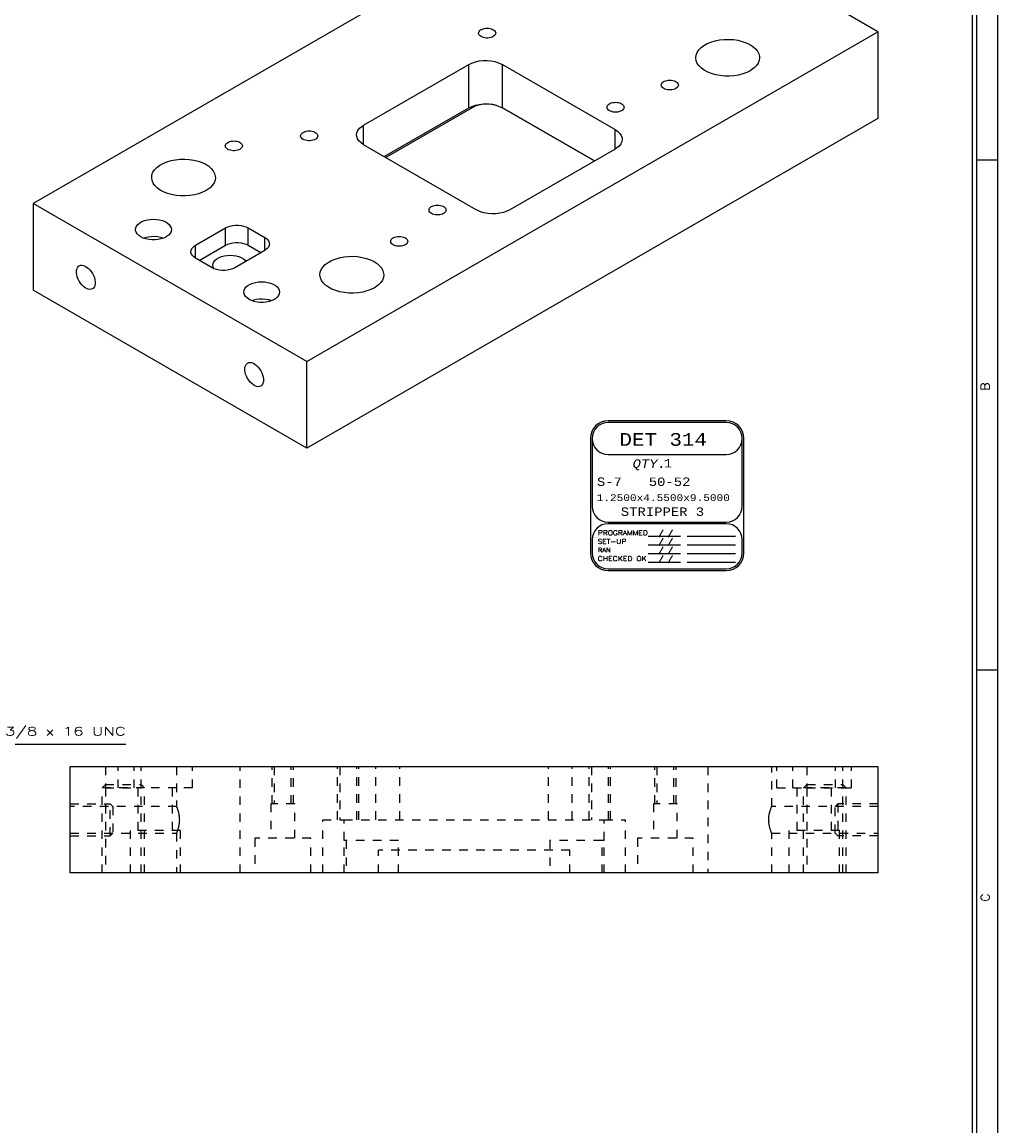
# Model space of a CAD drawing. Header units: inches. Extents: x 3 to 351, y 4 to 271.
# Tile 408 of 530: x 236 to 247, y 123 to 136. Entities that reach past the tile are written whole.
import ezdxf
from ezdxf.enums import TextEntityAlignment as Align

# ---------------------------------------------------------------- set-up
doc = ezdxf.new("R2010")
doc.units = ezdxf.units.IN
doc.header["$LTSCALE"] = 0.5
doc.header["$MEASUREMENT"] = 0
doc.linetypes.add('HIDDEN', pattern=[0.225, 0.15, -0.075])
for name, color, linetype in [('MFB', 7, 'Continuous'), ('PLOTVIEW1', 7, 'Continuous'), ('STR_1', 7, 'Continuous')]:
    doc.layers.add(name, color=color, linetype=linetype)
doc.styles.add('VERO0-Simplex', font='simplex_.ttf')
doc.styles.add('VERO10-Courier New', font='couri.ttf')
doc.styles.add('VERO2-Courier New', font='cour.ttf')
doc.styles.add('VERO3-RomanS', font='romans__.ttf')
doc.styles.add('VERO5-RomanD', font='romand__.ttf')

msp = doc.modelspace()

# ---------------------------------------------------------------- linework, layer by layer
at = {"layer": 'MFB', "color": 56, "linetype": 'Continuous'}
msp.add_line((235.624, 127.331), (237.044, 127.331), dxfattribs=at)
at = {"layer": 'PLOTVIEW1', "color": 97, "linetype": 'Continuous'}
for p, q in [((247.002, 105.198), (247.002, 139.198)), ((247.052, 105.198), (247.052, 139.198)), ((247.302, 105.198), (247.302, 139.198)), ((247.302, 134.198), (247.052, 134.198)), ((247.302, 128.198), (247.052, 128.198))]:
    msp.add_line(p, q, dxfattribs=at)
at = {"layer": 'PLOTVIEW1', "color": 7, "linetype": 'Continuous'}
for p, q in [((244.105, 131.133), (242.717, 131.133)), ((244.105, 131.112), (242.717, 131.112)), ((242.509, 130.924), (242.509, 129.579)), ((242.53, 130.924), (242.53, 130.127)), ((244.292, 130.127), (244.292, 130.924)), ((244.313, 129.579), (244.313, 130.924)), ((242.717, 130.737), (244.105, 130.737)), ((242.717, 129.94), (244.105, 129.94)), ((244.105, 129.921), (242.717, 129.921)), ((242.53, 129.734), (242.53, 129.579)), ((243.189, 129.775), (243.57, 129.775)), ((243.645, 129.775), (244.216, 129.775)), ((244.292, 129.579), (244.292, 129.734)), ((243.189, 129.673), (243.57, 129.673)), ((243.189, 129.572), (243.57, 129.572)), ((243.645, 129.673), (244.216, 129.673)), ((243.645, 129.572), (244.216, 129.572)), ((243.189, 129.471), (243.57, 129.471)), ((243.645, 129.471), (244.216, 129.471)), ((242.717, 129.392), (244.105, 129.392)), ((242.717, 129.371), (244.105, 129.371))]:
    msp.add_line(p, q, dxfattribs=at)
for centre, radius, start, end in [((242.717, 130.924), 0.209, 90, 180), ((242.717, 130.924), 0.188, 90, 180), ((242.717, 130.924), 0.188, 90, 270), ((244.105, 130.924), 0.209, 0, 90), ((244.105, 130.924), 0.188, 0, 90), ((244.105, 130.924), 0.188, 270, 90), ((242.717, 130.127), 0.188, 180, 270), ((244.105, 130.127), 0.188, 270, 0), ((242.717, 129.734), 0.188, 90, 180), ((244.105, 129.734), 0.188, 0, 90), ((242.717, 129.579), 0.209, 180, 270), ((242.717, 129.579), 0.188, 180, 270), ((244.105, 129.579), 0.188, 270, 0), ((244.105, 129.579), 0.209, 270, 0)]:
    msp.add_arc(centre, radius, start, end, dxfattribs=at)
at = {"layer": 'STR_1', "color": 190, "linetype": 'Continuous'}
for p, q in [((242.673, 137.565), (235.956, 133.686)), ((245.891, 135.707), (242.673, 137.565)), ((239.173, 131.829), (245.891, 135.707)), ((241.194, 135.691), (241.195, 135.701)), ((241.194, 135.686), (241.194, 135.691)), ((241.197, 135.676), (241.194, 135.686)), ((241.195, 135.701), (241.2, 135.711)), ((241.203, 135.666), (241.197, 135.676)), ((241.2, 135.711), (241.207, 135.72)), ((241.212, 135.658), (241.203, 135.666)), ((241.207, 135.72), (241.217, 135.728)), ((241.223, 135.65), (241.212, 135.658)), ((241.217, 135.728), (241.23, 135.735)), ((241.237, 135.643), (241.223, 135.65)), ((241.23, 135.735), (241.244, 135.741)), ((241.244, 135.741), (241.26, 135.745)), ((241.26, 135.745), (241.277, 135.748)), ((241.277, 135.748), (241.294, 135.749)), ((241.294, 135.749), (241.312, 135.748)), ((241.312, 135.748), (241.329, 135.745)), ((241.329, 135.745), (241.345, 135.741)), ((241.345, 135.741), (241.359, 135.735)), ((241.365, 135.65), (241.352, 135.643)), ((241.359, 135.735), (241.371, 135.728)), ((241.371, 135.654), (241.365, 135.65)), ((241.371, 135.728), (241.381, 135.72)), ((241.381, 135.662), (241.371, 135.654)), ((241.381, 135.72), (241.389, 135.711)), ((241.389, 135.671), (241.381, 135.662)), ((241.389, 135.711), (241.393, 135.701)), ((241.393, 135.681), (241.389, 135.671)), ((241.393, 135.701), (241.395, 135.691)), ((241.395, 135.691), (241.393, 135.681)), ((245.891, 135.707), (245.891, 134.687)), ((241.252, 135.638), (241.237, 135.643)), ((241.268, 135.635), (241.252, 135.638)), ((241.286, 135.633), (241.268, 135.635)), ((241.303, 135.633), (241.286, 135.633)), ((241.32, 135.635), (241.303, 135.633)), ((241.337, 135.638), (241.32, 135.635)), ((241.352, 135.643), (241.337, 135.638)), ((243.783, 135.493), (243.81, 135.52)), ((243.81, 135.52), (243.843, 135.545)), ((243.843, 135.545), (243.883, 135.567)), ((243.883, 135.567), (243.927, 135.586)), ((243.927, 135.586), (243.976, 135.6)), ((243.976, 135.6), (244.028, 135.61)), ((244.028, 135.61), (244.082, 135.616)), ((244.082, 135.616), (244.136, 135.617)), ((244.136, 135.617), (244.191, 135.614)), ((244.191, 135.614), (244.244, 135.606)), ((244.244, 135.606), (244.294, 135.594)), ((244.294, 135.594), (244.341, 135.577)), ((244.341, 135.577), (244.383, 135.557)), ((244.383, 135.557), (244.42, 135.533)), ((244.42, 135.533), (244.45, 135.507)), ((243.748, 135.401), (243.752, 135.433)), ((243.748, 135.397), (243.748, 135.401)), ((243.753, 135.366), (243.748, 135.397)), ((243.752, 135.433), (243.764, 135.463)), ((243.764, 135.463), (243.783, 135.493)), ((244.45, 135.507), (244.473, 135.478)), ((244.473, 135.478), (244.489, 135.448)), ((244.489, 135.448), (244.497, 135.417)), ((244.498, 135.401), (244.494, 135.37)), ((244.497, 135.417), (244.498, 135.401)), ((239.841, 134.607), (241.079, 135.321)), ((241.079, 135.321), (241.115, 135.339)), ((241.115, 135.339), (241.156, 135.353)), ((241.156, 135.353), (241.2, 135.363)), ((241.2, 135.363), (241.246, 135.368)), ((241.246, 135.368), (241.294, 135.368)), ((241.294, 135.368), (241.34, 135.365)), ((241.34, 135.365), (241.385, 135.356)), ((241.385, 135.356), (241.427, 135.343)), ((241.427, 135.343), (241.465, 135.327)), ((241.465, 135.327), (241.475, 135.321)), ((241.475, 135.321), (242.801, 134.556)), ((243.766, 135.335), (243.753, 135.366)), ((243.786, 135.306), (243.766, 135.335)), ((243.814, 135.278), (243.786, 135.306)), ((243.848, 135.254), (243.814, 135.278)), ((244.436, 135.282), (244.402, 135.257)), ((244.462, 135.309), (244.436, 135.282)), ((244.482, 135.339), (244.462, 135.309)), ((244.494, 135.37), (244.482, 135.339)), ((243.378, 135.124), (243.392, 135.13)), ((243.392, 135.13), (243.408, 135.134)), ((243.408, 135.134), (243.425, 135.137)), ((243.425, 135.137), (243.442, 135.138)), ((243.442, 135.138), (243.46, 135.137)), ((243.46, 135.137), (243.477, 135.134)), ((243.477, 135.134), (243.492, 135.13)), ((243.492, 135.13), (243.507, 135.124)), ((243.888, 135.232), (243.848, 135.254)), ((243.933, 135.214), (243.888, 135.232)), ((243.983, 135.2), (243.933, 135.214)), ((244.035, 135.191), (243.983, 135.2)), ((244.089, 135.185), (244.035, 135.191)), ((244.143, 135.185), (244.089, 135.185)), ((244.198, 135.189), (244.143, 135.185)), ((244.25, 135.197), (244.198, 135.189)), ((244.3, 135.21), (244.25, 135.197)), ((244.347, 135.227), (244.3, 135.21)), ((244.388, 135.248), (244.347, 135.227)), ((244.402, 135.257), (244.388, 135.248)), ((243.342, 135.08), (243.343, 135.09)), ((243.342, 135.074), (243.342, 135.08)), ((243.345, 135.065), (243.342, 135.074)), ((243.343, 135.09), (243.348, 135.099)), ((243.351, 135.055), (243.345, 135.065)), ((243.348, 135.099), (243.355, 135.109)), ((243.36, 135.046), (243.351, 135.055)), ((243.355, 135.109), (243.365, 135.117)), ((243.371, 135.039), (243.36, 135.046)), ((243.365, 135.117), (243.378, 135.124)), ((243.385, 135.032), (243.371, 135.039)), ((243.4, 135.027), (243.385, 135.032)), ((243.416, 135.024), (243.4, 135.027)), ((243.433, 135.022), (243.416, 135.024)), ((243.451, 135.022), (243.433, 135.022)), ((243.468, 135.024), (243.451, 135.022)), ((243.485, 135.027), (243.468, 135.024)), ((243.5, 135.032), (243.485, 135.027)), ((243.513, 135.039), (243.5, 135.032)), ((243.507, 135.124), (243.519, 135.117)), ((243.519, 135.042), (243.513, 135.039)), ((243.519, 135.117), (243.529, 135.109)), ((243.529, 135.051), (243.519, 135.042)), ((243.529, 135.109), (243.537, 135.099)), ((243.537, 135.06), (243.529, 135.051)), ((243.537, 135.099), (243.541, 135.09)), ((243.541, 135.069), (243.537, 135.06)), ((243.541, 135.09), (243.543, 135.08)), ((243.543, 135.08), (243.541, 135.069)), ((242.739, 134.864), (242.754, 134.87)), ((242.754, 134.87), (242.77, 134.874)), ((242.77, 134.874), (242.787, 134.876)), ((242.787, 134.876), (242.804, 134.877)), ((242.804, 134.877), (242.822, 134.876)), ((242.822, 134.876), (242.838, 134.874)), ((242.838, 134.874), (242.854, 134.87)), ((242.854, 134.87), (242.869, 134.864)), ((240.085, 134.238), (241.079, 134.811)), ((241.118, 134.813), (240.103, 134.227)), ((241.079, 134.811), (241.115, 134.829)), ((241.115, 134.829), (241.156, 134.843)), ((241.12, 134.814), (241.118, 134.813)), ((241.153, 134.83), (241.12, 134.814)), ((241.191, 134.843), (241.153, 134.83)), ((241.156, 134.843), (241.2, 134.852)), ((241.232, 134.851), (241.191, 134.843)), ((241.2, 134.852), (241.246, 134.858)), ((241.275, 134.855), (241.232, 134.851)), ((241.246, 134.858), (241.294, 134.858)), ((241.319, 134.855), (241.275, 134.855)), ((241.294, 134.858), (241.34, 134.854)), ((241.362, 134.85), (241.319, 134.855)), ((241.34, 134.854), (241.385, 134.846)), ((241.403, 134.841), (241.362, 134.85)), ((241.385, 134.846), (241.427, 134.833)), ((241.427, 134.833), (241.465, 134.817)), ((241.465, 134.817), (241.475, 134.811)), ((242.557, 134.187), (241.473, 134.812)), ((241.475, 134.811), (242.557, 134.187)), ((242.704, 134.819), (242.705, 134.829)), ((242.704, 134.814), (242.704, 134.819)), ((242.707, 134.804), (242.704, 134.814)), ((242.705, 134.829), (242.71, 134.839)), ((242.713, 134.795), (242.707, 134.804)), ((242.71, 134.839), (242.717, 134.848)), ((242.722, 134.786), (242.713, 134.795)), ((242.717, 134.848), (242.727, 134.857)), ((242.733, 134.778), (242.722, 134.786)), ((242.727, 134.857), (242.739, 134.864)), ((242.746, 134.772), (242.733, 134.778)), ((242.762, 134.767), (242.746, 134.772)), ((242.778, 134.763), (242.762, 134.767)), ((242.795, 134.761), (242.778, 134.763)), ((242.813, 134.761), (242.795, 134.761)), ((242.83, 134.763), (242.813, 134.761)), ((242.847, 134.767), (242.83, 134.763)), ((242.862, 134.772), (242.847, 134.767)), ((242.875, 134.778), (242.862, 134.772)), ((242.869, 134.864), (242.881, 134.857)), ((242.881, 134.782), (242.875, 134.778)), ((242.881, 134.857), (242.891, 134.848)), ((242.891, 134.79), (242.881, 134.782)), ((242.891, 134.848), (242.899, 134.839)), ((242.899, 134.799), (242.891, 134.79)), ((242.899, 134.839), (242.903, 134.829)), ((242.903, 134.809), (242.899, 134.799)), ((242.903, 134.829), (242.905, 134.819)), ((242.905, 134.819), (242.903, 134.809)), ((245.891, 134.687), (239.173, 130.808)), ((239.101, 134.482), (239.102, 134.493)), ((239.101, 134.477), (239.101, 134.482)), ((239.102, 134.493), (239.107, 134.502)), ((239.107, 134.502), (239.114, 134.512)), ((239.114, 134.512), (239.124, 134.52)), ((239.124, 134.52), (239.137, 134.527)), ((239.137, 134.527), (239.151, 134.533)), ((239.151, 134.533), (239.167, 134.537)), ((239.167, 134.537), (239.184, 134.54)), ((239.184, 134.54), (239.201, 134.541)), ((239.201, 134.541), (239.219, 134.54)), ((239.219, 134.54), (239.236, 134.537)), ((239.236, 134.537), (239.252, 134.533)), ((239.252, 134.533), (239.266, 134.527)), ((239.266, 134.527), (239.278, 134.52)), ((239.278, 134.52), (239.288, 134.512)), ((239.288, 134.512), (239.296, 134.502)), ((239.296, 134.502), (239.3, 134.493)), ((239.3, 134.493), (239.302, 134.482)), ((239.302, 134.482), (239.3, 134.472)), ((239.759, 134.493), (239.763, 134.52)), ((239.761, 134.475), (239.759, 134.493)), ((239.763, 134.52), (239.775, 134.546)), ((239.775, 134.546), (239.795, 134.571)), ((239.795, 134.571), (239.821, 134.594)), ((239.821, 134.594), (239.841, 134.607)), ((242.801, 134.556), (242.831, 134.535)), ((242.831, 134.535), (242.855, 134.512)), ((242.855, 134.512), (242.872, 134.486)), ((242.872, 134.486), (242.881, 134.459)), ((238.215, 134.365), (238.217, 134.375)), ((238.216, 134.36), (238.215, 134.365)), ((238.219, 134.35), (238.216, 134.36)), ((238.217, 134.375), (238.221, 134.385)), ((238.225, 134.341), (238.219, 134.35)), ((238.221, 134.385), (238.229, 134.394)), ((238.229, 134.394), (238.239, 134.402)), ((238.239, 134.402), (238.251, 134.41)), ((238.251, 134.41), (238.265, 134.415)), ((238.265, 134.415), (238.281, 134.42)), ((238.281, 134.42), (238.298, 134.422)), ((238.298, 134.422), (238.316, 134.423)), ((238.316, 134.423), (238.333, 134.422)), ((238.333, 134.422), (238.35, 134.42)), ((238.35, 134.42), (238.366, 134.415)), ((238.366, 134.415), (238.38, 134.41)), ((238.38, 134.41), (238.393, 134.402)), ((238.393, 134.402), (238.403, 134.394)), ((238.403, 134.394), (238.41, 134.385)), ((238.41, 134.385), (238.415, 134.375)), ((238.415, 134.355), (238.41, 134.345)), ((238.415, 134.375), (238.416, 134.365)), ((238.416, 134.365), (238.415, 134.355)), ((239.104, 134.467), (239.101, 134.477)), ((239.11, 134.458), (239.104, 134.467)), ((239.119, 134.449), (239.11, 134.458)), ((239.13, 134.441), (239.119, 134.449)), ((239.144, 134.435), (239.13, 134.441)), ((239.159, 134.43), (239.144, 134.435)), ((239.175, 134.426), (239.159, 134.43)), ((239.193, 134.425), (239.175, 134.426)), ((239.21, 134.425), (239.193, 134.425)), ((239.227, 134.426), (239.21, 134.425)), ((239.244, 134.43), (239.227, 134.426)), ((239.259, 134.435), (239.244, 134.43)), ((239.272, 134.441), (239.259, 134.435)), ((239.278, 134.445), (239.272, 134.441)), ((239.288, 134.453), (239.278, 134.445)), ((239.296, 134.463), (239.288, 134.453)), ((239.3, 134.472), (239.296, 134.463)), ((239.77, 134.448), (239.761, 134.475)), ((239.787, 134.423), (239.77, 134.448)), ((239.811, 134.399), (239.787, 134.423)), ((239.841, 134.378), (239.811, 134.399)), ((241.167, 133.613), (239.841, 134.378)), ((242.847, 134.363), (242.821, 134.34)), ((242.867, 134.388), (242.847, 134.363)), ((242.879, 134.414), (242.867, 134.388)), ((242.883, 134.442), (242.879, 134.414)), ((242.881, 134.459), (242.883, 134.442)), ((238.233, 134.332), (238.225, 134.341)), ((238.245, 134.324), (238.233, 134.332)), ((238.258, 134.318), (238.245, 134.324)), ((238.273, 134.313), (238.258, 134.318)), ((238.29, 134.309), (238.273, 134.313)), ((238.307, 134.307), (238.29, 134.309)), ((238.324, 134.307), (238.307, 134.307)), ((238.342, 134.309), (238.324, 134.307)), ((238.358, 134.313), (238.342, 134.309)), ((238.373, 134.318), (238.358, 134.313)), ((238.387, 134.324), (238.373, 134.318)), ((238.393, 134.328), (238.387, 134.324)), ((238.403, 134.336), (238.393, 134.328)), ((238.41, 134.345), (238.403, 134.336)), ((242.801, 134.327), (241.563, 133.613)), ((242.821, 134.34), (242.801, 134.327)), ((237.384, 134.084), (237.411, 134.112)), ((237.411, 134.112), (237.444, 134.137)), ((237.444, 134.137), (237.484, 134.159)), ((237.484, 134.159), (237.528, 134.177)), ((237.528, 134.177), (237.577, 134.192)), ((237.577, 134.192), (237.629, 134.202)), ((237.629, 134.202), (237.682, 134.208)), ((237.682, 134.208), (237.737, 134.209)), ((237.737, 134.209), (237.791, 134.206)), ((237.791, 134.206), (237.844, 134.198)), ((237.844, 134.198), (237.895, 134.185)), ((237.895, 134.185), (237.942, 134.169)), ((237.942, 134.169), (237.984, 134.149)), ((237.984, 134.149), (238.02, 134.125)), ((238.02, 134.125), (238.05, 134.099)), ((238.05, 134.099), (238.074, 134.07)), ((237.349, 133.993), (237.352, 134.024)), ((237.349, 133.989), (237.349, 133.993)), ((237.354, 133.957), (237.349, 133.989)), ((237.352, 134.024), (237.364, 134.055)), ((237.364, 134.055), (237.384, 134.084)), ((238.074, 134.07), (238.089, 134.04)), ((238.095, 133.961), (238.083, 133.93)), ((238.089, 134.04), (238.097, 134.009)), ((238.099, 133.993), (238.095, 133.961)), ((238.097, 134.009), (238.099, 133.993)), ((237.366, 133.926), (237.354, 133.957)), ((237.387, 133.897), (237.366, 133.926)), ((237.415, 133.87), (237.387, 133.897)), ((237.449, 133.845), (237.415, 133.87)), ((237.489, 133.824), (237.449, 133.845)), ((237.989, 133.84), (237.947, 133.819)), ((238.003, 133.848), (237.989, 133.84)), ((238.036, 133.873), (238.003, 133.848)), ((238.063, 133.901), (238.036, 133.873)), ((238.083, 133.93), (238.063, 133.901)), ((237.534, 133.806), (237.489, 133.824)), ((237.583, 133.792), (237.534, 133.806)), ((237.635, 133.782), (237.583, 133.792)), ((237.689, 133.777), (237.635, 133.782)), ((237.744, 133.776), (237.689, 133.777)), ((237.798, 133.78), (237.744, 133.776)), ((237.851, 133.789), (237.798, 133.78)), ((237.901, 133.802), (237.851, 133.789)), ((237.947, 133.819), (237.901, 133.802)), ((239.173, 131.829), (235.956, 133.686)), ((235.956, 133.686), (235.956, 132.666)), ((240.611, 133.611), (240.612, 133.621)), ((240.611, 133.606), (240.611, 133.611)), ((240.614, 133.596), (240.611, 133.606)), ((240.612, 133.621), (240.617, 133.631)), ((240.62, 133.586), (240.614, 133.596)), ((240.617, 133.631), (240.624, 133.64)), ((240.629, 133.578), (240.62, 133.586)), ((240.624, 133.64), (240.634, 133.648)), ((240.64, 133.57), (240.629, 133.578)), ((240.634, 133.648), (240.646, 133.655)), ((240.653, 133.563), (240.64, 133.57)), ((240.646, 133.655), (240.661, 133.661)), ((240.661, 133.661), (240.677, 133.665)), ((240.677, 133.665), (240.694, 133.668)), ((240.694, 133.668), (240.711, 133.669)), ((240.711, 133.669), (240.728, 133.668)), ((240.728, 133.668), (240.745, 133.665)), ((240.745, 133.665), (240.761, 133.661)), ((240.761, 133.661), (240.776, 133.655)), ((240.782, 133.57), (240.769, 133.563)), ((240.776, 133.655), (240.788, 133.648)), ((240.788, 133.574), (240.782, 133.57)), ((240.788, 133.648), (240.798, 133.64)), ((240.798, 133.582), (240.788, 133.574)), ((240.798, 133.64), (240.805, 133.631)), ((240.805, 133.591), (240.798, 133.582)), ((240.805, 133.631), (240.81, 133.621)), ((240.81, 133.601), (240.805, 133.591)), ((240.81, 133.621), (240.812, 133.611)), ((240.812, 133.611), (240.81, 133.601)), ((241.177, 133.607), (241.167, 133.613)), ((241.215, 133.591), (241.177, 133.607)), ((241.257, 133.578), (241.215, 133.591)), ((241.302, 133.57), (241.257, 133.578)), ((241.348, 133.566), (241.302, 133.57)), ((241.442, 133.572), (241.396, 133.567)), ((241.486, 133.581), (241.442, 133.572)), ((241.527, 133.595), (241.486, 133.581)), ((241.563, 133.613), (241.527, 133.595)), ((237.172, 133.422), (237.187, 133.441)), ((237.187, 133.441), (237.208, 133.459)), ((237.208, 133.459), (237.234, 133.474)), ((237.234, 133.474), (237.264, 133.486)), ((237.264, 133.486), (237.298, 133.495)), ((237.298, 133.495), (237.333, 133.5)), ((237.333, 133.5), (237.37, 133.502)), ((237.37, 133.502), (237.407, 133.5)), ((237.407, 133.5), (237.442, 133.495)), ((237.442, 133.495), (237.475, 133.486)), ((237.475, 133.486), (237.506, 133.474)), ((237.506, 133.474), (237.532, 133.459)), ((237.532, 133.459), (237.553, 133.441)), ((237.553, 133.441), (237.568, 133.422)), ((240.669, 133.558), (240.653, 133.563)), ((240.685, 133.555), (240.669, 133.558)), ((240.702, 133.553), (240.685, 133.555)), ((240.72, 133.553), (240.702, 133.553)), ((240.737, 133.555), (240.72, 133.553)), ((240.754, 133.558), (240.737, 133.555)), ((240.769, 133.563), (240.754, 133.558)), ((241.396, 133.567), (241.348, 133.566)), ((237.159, 133.38), (237.162, 133.401)), ((237.16, 133.37), (237.159, 133.38)), ((237.166, 133.349), (237.16, 133.37)), ((237.162, 133.401), (237.172, 133.422)), ((237.179, 133.329), (237.166, 133.349)), ((237.197, 133.31), (237.179, 133.329)), ((237.221, 133.294), (237.197, 133.31)), ((237.553, 133.319), (237.532, 133.302)), ((237.568, 133.339), (237.553, 133.319)), ((237.568, 133.422), (237.578, 133.401)), ((237.578, 133.359), (237.568, 133.339)), ((237.578, 133.401), (237.581, 133.38)), ((237.581, 133.38), (237.578, 133.359)), ((237.865, 133.197), (238.218, 133.401)), ((238.218, 133.401), (238.244, 133.413)), ((238.244, 133.413), (238.272, 133.422)), ((238.272, 133.422), (238.303, 133.429)), ((238.303, 133.429), (238.335, 133.432)), ((238.335, 133.432), (238.367, 133.432)), ((238.367, 133.432), (238.4, 133.429)), ((238.4, 133.429), (238.43, 133.422)), ((238.43, 133.422), (238.459, 133.413)), ((238.459, 133.413), (238.484, 133.401)), ((238.484, 133.401), (238.678, 133.288)), ((237.249, 133.28), (237.221, 133.294)), ((237.281, 133.27), (237.249, 133.28)), ((237.315, 133.263), (237.281, 133.27)), ((237.352, 133.259), (237.315, 133.263)), ((237.388, 133.259), (237.352, 133.259)), ((237.425, 133.263), (237.388, 133.259)), ((237.459, 133.27), (237.425, 133.263)), ((237.491, 133.28), (237.459, 133.27)), ((237.519, 133.294), (237.491, 133.28)), ((237.532, 133.302), (237.519, 133.294)), ((237.835, 133.174), (237.854, 133.19)), ((237.854, 133.19), (237.865, 133.197)), ((237.909, 133.018), (238.218, 133.197)), ((238.218, 133.197), (238.244, 133.209)), ((238.244, 133.209), (238.272, 133.218)), ((238.272, 133.218), (238.303, 133.225)), ((238.303, 133.225), (238.335, 133.228)), ((238.335, 133.228), (238.367, 133.228)), ((238.367, 133.228), (238.4, 133.225)), ((238.4, 133.225), (238.43, 133.218)), ((238.43, 133.218), (238.459, 133.209)), ((238.459, 133.209), (238.484, 133.197)), ((238.484, 133.197), (238.634, 133.11)), ((238.678, 133.288), (238.699, 133.274)), ((238.699, 133.274), (238.715, 133.258)), ((238.715, 133.258), (238.727, 133.24)), ((238.73, 133.193), (238.722, 133.175)), ((238.727, 133.24), (238.732, 133.221)), ((238.733, 133.212), (238.73, 133.193)), ((238.732, 133.221), (238.733, 133.212)), ((240.16, 133.242), (240.161, 133.253)), ((240.16, 133.237), (240.16, 133.242)), ((240.163, 133.227), (240.16, 133.237)), ((240.161, 133.253), (240.166, 133.262)), ((240.169, 133.218), (240.163, 133.227)), ((240.166, 133.262), (240.173, 133.271)), ((240.178, 133.209), (240.169, 133.218)), ((240.173, 133.271), (240.183, 133.28)), ((240.189, 133.201), (240.178, 133.209)), ((240.183, 133.28), (240.196, 133.287)), ((240.203, 133.195), (240.189, 133.201)), ((240.196, 133.287), (240.21, 133.293)), ((240.218, 133.19), (240.203, 133.195)), ((240.21, 133.293), (240.226, 133.297)), ((240.234, 133.186), (240.218, 133.19)), ((240.226, 133.297), (240.243, 133.3)), ((240.251, 133.185), (240.234, 133.186)), ((240.243, 133.3), (240.26, 133.3)), ((240.269, 133.185), (240.251, 133.185)), ((240.26, 133.3), (240.278, 133.3)), ((240.286, 133.186), (240.269, 133.185)), ((240.278, 133.3), (240.295, 133.297)), ((240.303, 133.19), (240.286, 133.186)), ((240.295, 133.297), (240.31, 133.293)), ((240.318, 133.195), (240.303, 133.19)), ((240.31, 133.293), (240.325, 133.287)), ((240.331, 133.201), (240.318, 133.195)), ((240.325, 133.287), (240.337, 133.28)), ((240.337, 133.205), (240.331, 133.201)), ((240.337, 133.28), (240.347, 133.271)), ((240.347, 133.213), (240.337, 133.205)), ((240.347, 133.271), (240.355, 133.262)), ((240.355, 133.223), (240.347, 133.213)), ((240.355, 133.262), (240.359, 133.253)), ((240.359, 133.232), (240.355, 133.223)), ((240.359, 133.253), (240.361, 133.242)), ((240.361, 133.242), (240.359, 133.232)), ((237.81, 133.12), (237.813, 133.139)), ((237.811, 133.111), (237.81, 133.12)), ((237.816, 133.092), (237.811, 133.111)), ((237.813, 133.139), (237.821, 133.157)), ((237.828, 133.074), (237.816, 133.092)), ((237.821, 133.157), (237.835, 133.174)), ((237.844, 133.058), (237.828, 133.074)), ((237.865, 133.043), (237.844, 133.058)), ((238.116, 133.037), (238.141, 133.052)), ((238.141, 133.052), (238.17, 133.063)), ((238.17, 133.063), (238.202, 133.072)), ((238.202, 133.072), (238.236, 133.077)), ((238.236, 133.077), (238.272, 133.079)), ((238.272, 133.079), (238.307, 133.077)), ((238.307, 133.077), (238.341, 133.072)), ((238.678, 133.135), (238.325, 132.931)), ((238.341, 133.072), (238.373, 133.063)), ((238.373, 133.063), (238.402, 133.052)), ((238.402, 133.052), (238.427, 133.037)), ((238.689, 133.142), (238.678, 133.135)), ((238.708, 133.158), (238.689, 133.142)), ((238.722, 133.175), (238.708, 133.158)), ((239.557, 133.049), (239.608, 133.059)), ((239.608, 133.059), (239.662, 133.065)), ((239.662, 133.065), (239.717, 133.066)), ((239.717, 133.066), (239.771, 133.062)), ((239.771, 133.062), (239.824, 133.054)), ((239.824, 133.054), (239.875, 133.042)), ((236.466, 132.904), (236.471, 132.922)), ((236.471, 132.922), (236.479, 132.938)), ((236.479, 132.938), (236.49, 132.95)), ((236.49, 132.95), (236.496, 132.954)), ((236.496, 132.954), (236.511, 132.96)), ((236.511, 132.96), (236.528, 132.961)), ((236.528, 132.961), (236.546, 132.959)), ((236.546, 132.959), (236.565, 132.952)), ((236.565, 132.952), (236.584, 132.94)), ((236.584, 132.94), (236.603, 132.926)), ((236.603, 132.926), (236.621, 132.908)), ((238.059, 132.931), (237.865, 133.043)), ((238.084, 132.919), (238.059, 132.931)), ((238.068, 132.962), (238.071, 132.982)), ((238.068, 132.96), (238.068, 132.962)), ((238.072, 132.94), (238.068, 132.96)), ((238.071, 132.982), (238.081, 133.002)), ((238.082, 132.92), (238.072, 132.94)), ((238.081, 133.002), (238.096, 133.02)), ((238.096, 133.02), (238.116, 133.037)), ((238.325, 132.931), (238.3, 132.919)), ((238.427, 133.037), (238.447, 133.02)), ((238.447, 133.02), (238.458, 133.008)), ((239.344, 132.912), (239.364, 132.941)), ((239.364, 132.941), (239.391, 132.969)), ((239.391, 132.969), (239.424, 132.994)), ((239.424, 132.994), (239.463, 133.016)), ((239.463, 133.016), (239.508, 133.034)), ((239.508, 133.034), (239.557, 133.049)), ((239.875, 133.042), (239.921, 133.026)), ((239.921, 133.026), (239.964, 133.005)), ((239.964, 133.005), (240, 132.982)), ((240, 132.982), (240.03, 132.956)), ((240.03, 132.956), (240.054, 132.927)), ((240.054, 132.927), (240.069, 132.897)), ((236.464, 132.883), (236.466, 132.904)), ((236.464, 132.871), (236.464, 132.883)), ((236.468, 132.847), (236.464, 132.871)), ((236.474, 132.823), (236.468, 132.847)), ((236.484, 132.798), (236.474, 132.823)), ((236.496, 132.774), (236.484, 132.798)), ((236.621, 132.908), (236.638, 132.887)), ((236.638, 132.887), (236.653, 132.864)), ((236.653, 132.864), (236.665, 132.84)), ((236.665, 132.84), (236.675, 132.815)), ((236.675, 132.815), (236.681, 132.79)), ((238.113, 132.91), (238.084, 132.919)), ((238.143, 132.903), (238.113, 132.91)), ((238.176, 132.9), (238.143, 132.903)), ((238.208, 132.9), (238.176, 132.9)), ((238.24, 132.903), (238.208, 132.9)), ((238.271, 132.91), (238.24, 132.903)), ((238.3, 132.919), (238.271, 132.91)), ((239.328, 132.85), (239.332, 132.881)), ((239.328, 132.845), (239.328, 132.85)), ((239.333, 132.814), (239.328, 132.845)), ((239.332, 132.881), (239.344, 132.912)), ((239.346, 132.783), (239.333, 132.814)), ((240.074, 132.818), (240.063, 132.787)), ((240.069, 132.897), (240.077, 132.865)), ((240.078, 132.85), (240.074, 132.818)), ((240.077, 132.865), (240.078, 132.85)), ((239.173, 130.808), (235.956, 132.666)), ((236.511, 132.751), (236.496, 132.774)), ((236.528, 132.73), (236.511, 132.751)), ((236.546, 132.712), (236.528, 132.73)), ((236.565, 132.697), (236.546, 132.712)), ((236.584, 132.686), (236.565, 132.697)), ((236.603, 132.679), (236.584, 132.686)), ((236.621, 132.676), (236.603, 132.679)), ((236.638, 132.678), (236.621, 132.676)), ((236.653, 132.684), (236.638, 132.678)), ((236.665, 132.693), (236.653, 132.684)), ((236.675, 132.707), (236.665, 132.693)), ((236.681, 132.724), (236.675, 132.707)), ((236.681, 132.79), (236.685, 132.766)), ((236.685, 132.744), (236.681, 132.724)), ((236.685, 132.766), (236.685, 132.744)), ((238.432, 132.645), (238.435, 132.667)), ((238.435, 132.667), (238.445, 132.687)), ((238.445, 132.687), (238.46, 132.706)), ((238.46, 132.706), (238.481, 132.724)), ((238.481, 132.724), (238.507, 132.739)), ((238.507, 132.739), (238.537, 132.751)), ((238.537, 132.751), (238.571, 132.76)), ((238.571, 132.76), (238.606, 132.765)), ((238.606, 132.765), (238.643, 132.767)), ((238.643, 132.767), (238.679, 132.765)), ((238.679, 132.765), (238.715, 132.76)), ((238.715, 132.76), (238.748, 132.751)), ((238.748, 132.751), (238.778, 132.739)), ((238.778, 132.739), (238.804, 132.724)), ((238.804, 132.724), (238.825, 132.706)), ((238.825, 132.706), (238.841, 132.687)), ((238.841, 132.687), (238.85, 132.667)), ((238.85, 132.667), (238.854, 132.645)), ((239.367, 132.754), (239.346, 132.783)), ((239.395, 132.727), (239.367, 132.754)), ((239.429, 132.702), (239.395, 132.727)), ((239.469, 132.681), (239.429, 132.702)), ((239.514, 132.663), (239.469, 132.681)), ((239.563, 132.649), (239.514, 132.663)), ((239.927, 132.676), (239.881, 132.659)), ((239.969, 132.696), (239.927, 132.676)), ((239.983, 132.705), (239.969, 132.696)), ((240.016, 132.73), (239.983, 132.705)), ((240.043, 132.758), (240.016, 132.73)), ((240.063, 132.787), (240.043, 132.758)), ((238.433, 132.635), (238.432, 132.645)), ((238.439, 132.614), (238.433, 132.635)), ((238.452, 132.594), (238.439, 132.614)), ((238.47, 132.576), (238.452, 132.594)), ((238.494, 132.559), (238.47, 132.576)), ((238.522, 132.546), (238.494, 132.559)), ((238.554, 132.535), (238.522, 132.546)), ((238.588, 132.528), (238.554, 132.535)), ((238.732, 132.535), (238.697, 132.528)), ((238.764, 132.546), (238.732, 132.535)), ((238.792, 132.559), (238.764, 132.546)), ((238.804, 132.567), (238.792, 132.559)), ((238.825, 132.584), (238.804, 132.567)), ((238.841, 132.604), (238.825, 132.584)), ((238.85, 132.624), (238.841, 132.604)), ((238.854, 132.645), (238.85, 132.624)), ((239.615, 132.639), (239.563, 132.649)), ((239.669, 132.634), (239.615, 132.639)), ((239.724, 132.633), (239.669, 132.634)), ((239.778, 132.637), (239.724, 132.633)), ((239.831, 132.646), (239.778, 132.637)), ((239.881, 132.659), (239.831, 132.646)), ((238.624, 132.524), (238.588, 132.528)), ((238.661, 132.524), (238.624, 132.524)), ((238.697, 132.528), (238.661, 132.524)), ((238.444, 131.74), (238.446, 131.761)), ((238.446, 131.761), (238.451, 131.779)), ((238.451, 131.779), (238.459, 131.795)), ((238.459, 131.795), (238.47, 131.807)), ((238.47, 131.807), (238.476, 131.811)), ((238.476, 131.811), (238.491, 131.817)), ((238.491, 131.817), (238.508, 131.818)), ((238.508, 131.818), (238.526, 131.816)), ((238.526, 131.816), (238.545, 131.808)), ((238.545, 131.808), (238.564, 131.797)), ((238.564, 131.797), (238.583, 131.783)), ((238.583, 131.783), (238.601, 131.764)), ((238.601, 131.764), (238.618, 131.744)), ((239.173, 130.808), (239.173, 131.829)), ((238.444, 131.728), (238.444, 131.74)), ((238.448, 131.704), (238.444, 131.728)), ((238.454, 131.68), (238.448, 131.704)), ((238.464, 131.655), (238.454, 131.68)), ((238.476, 131.631), (238.464, 131.655)), ((238.491, 131.608), (238.476, 131.631)), ((238.618, 131.744), (238.632, 131.721)), ((238.632, 131.721), (238.645, 131.697)), ((238.645, 131.697), (238.654, 131.672)), ((238.654, 131.672), (238.661, 131.647)), ((238.661, 131.647), (238.664, 131.623)), ((238.664, 131.623), (238.664, 131.601)), ((238.508, 131.587), (238.491, 131.608)), ((238.526, 131.569), (238.508, 131.587)), ((238.545, 131.554), (238.526, 131.569)), ((238.564, 131.543), (238.545, 131.554)), ((238.583, 131.536), (238.564, 131.543)), ((238.601, 131.533), (238.583, 131.536)), ((238.618, 131.535), (238.601, 131.533)), ((238.632, 131.54), (238.618, 131.535)), ((238.645, 131.55), (238.632, 131.54)), ((238.654, 131.564), (238.645, 131.55)), ((238.661, 131.581), (238.654, 131.564)), ((238.664, 131.601), (238.661, 131.581)), ((236.391, 127.065), (245.891, 127.065)), ((236.391, 125.815), (236.391, 127.065)), ((245.891, 127.065), (245.891, 125.815)), ((245.891, 125.815), (236.391, 125.815))]:
    msp.add_line(p, q, dxfattribs=at)
at = {"layer": 'STR_1', "color": 96, "linetype": 'Continuous'}
for p, q in [((241.079, 134.811), (241.079, 135.321)), ((241.475, 134.811), (241.475, 135.321)), ((241.118, 134.813), (241.118, 134.83)), ((239.841, 134.378), (239.841, 134.607)), ((242.801, 134.327), (242.801, 134.556)), ((238.218, 133.197), (238.218, 133.401)), ((238.484, 133.197), (238.484, 133.401)), ((237.274, 133.285), (237.255, 133.278)), ((237.309, 133.293), (237.274, 133.285)), ((237.344, 133.297), (237.309, 133.293)), ((237.381, 133.298), (237.344, 133.297)), ((237.418, 133.295), (237.381, 133.298)), ((237.453, 133.288), (237.418, 133.295)), ((237.485, 133.278), (237.453, 133.288)), ((237.865, 133.043), (237.865, 133.197)), ((238.678, 133.135), (238.678, 133.288)), ((238.547, 132.55), (238.528, 132.543)), ((238.581, 132.558), (238.547, 132.55)), ((238.617, 132.562), (238.581, 132.558)), ((238.654, 132.563), (238.617, 132.562)), ((238.69, 132.56), (238.654, 132.563)), ((238.725, 132.553), (238.69, 132.56)), ((238.758, 132.543), (238.725, 132.553))]:
    msp.add_line(p, q, dxfattribs=at)
at = {"layer": 'STR_1', "color": 254, "linetype": 'HIDDEN'}
for p, q in [((236.805, 127.065), (236.805, 126.815)), ((236.953, 126.815), (236.953, 127.065)), ((237.141, 126.815), (237.141, 127.065)), ((237.227, 126.815), (237.227, 127.065)), ((237.641, 127.065), (237.641, 126.596)), ((237.828, 126.815), (237.828, 127.065)), ((238.391, 125.815), (238.391, 127.065)), ((238.766, 126.629), (238.766, 127.065)), ((238.79, 127.065), (238.79, 126.629)), ((238.991, 126.629), (238.991, 127.065)), ((239.016, 126.629), (239.016, 127.065)), ((239.536, 126.44), (239.536, 127.065)), ((239.56, 127.065), (239.56, 126.44)), ((239.761, 126.44), (239.761, 127.065)), ((239.786, 126.44), (239.786, 127.065)), ((239.986, 126.44), (239.986, 127.065)), ((240.266, 126.44), (240.266, 127.065)), ((242.016, 126.44), (242.016, 127.065)), ((242.296, 126.44), (242.296, 127.065)), ((242.496, 126.44), (242.496, 127.065)), ((242.52, 127.065), (242.52, 126.44)), ((242.721, 126.44), (242.721, 127.065)), ((242.746, 126.44), (242.746, 127.065)), ((243.266, 126.629), (243.266, 127.065)), ((243.29, 127.065), (243.29, 126.629)), ((243.491, 126.629), (243.491, 127.065)), ((243.516, 126.629), (243.516, 127.065)), ((243.891, 127.065), (243.891, 125.815)), ((244.641, 126.596), (244.641, 127.065)), ((244.703, 126.815), (244.703, 127.065)), ((244.891, 126.815), (244.891, 127.065)), ((245.055, 127.065), (245.055, 126.815)), ((245.391, 126.815), (245.391, 127.065)), ((245.477, 126.815), (245.477, 127.065)), ((245.578, 126.815), (245.578, 127.065)), ((236.805, 126.854), (236.766, 126.815)), ((236.805, 126.854), (237.227, 126.854)), ((237.227, 126.854), (237.266, 126.815)), ((245.055, 126.854), (245.016, 126.815)), ((245.055, 126.854), (245.477, 126.854)), ((245.477, 126.854), (245.516, 126.815)), ((236.766, 125.815), (236.766, 126.815)), ((237.266, 126.815), (236.766, 126.815)), ((236.805, 126.815), (237.227, 126.815)), ((236.805, 126.815), (236.805, 125.815)), ((237.187, 126.815), (237.187, 126.315)), ((237.227, 125.815), (237.227, 126.815)), ((237.641, 126.815), (237.227, 126.815)), ((237.266, 125.815), (237.266, 126.815)), ((237.594, 126.315), (237.594, 126.815)), ((237.828, 126.815), (237.641, 126.815)), ((244.703, 126.815), (244.891, 126.815)), ((244.891, 126.815), (245.055, 126.815)), ((244.937, 126.815), (244.937, 126.315)), ((245.016, 125.815), (245.016, 126.815)), ((245.516, 126.815), (245.016, 126.815)), ((245.055, 126.815), (245.477, 126.815)), ((245.055, 126.815), (245.055, 125.815)), ((245.344, 126.315), (245.344, 126.815)), ((245.477, 125.815), (245.477, 126.815)), ((245.477, 126.815), (245.578, 126.815)), ((245.516, 125.815), (245.516, 126.815)), ((236.391, 126.627), (236.862, 126.627)), ((237.641, 126.596), (236.391, 126.596)), ((236.862, 126.252), (236.862, 126.627)), ((236.893, 126.596), (236.862, 126.627)), ((236.893, 126.596), (236.893, 126.283)), ((237.641, 126.596), (237.641, 126.596)), ((237.641, 126.596), (237.641, 126.596)), ((237.641, 126.596), (237.641, 126.594)), ((237.641, 126.594), (237.642, 126.592)), ((237.642, 126.592), (237.644, 126.589)), ((237.644, 126.589), (237.645, 126.584)), ((237.645, 126.584), (237.647, 126.579)), ((237.647, 126.579), (237.649, 126.573)), ((237.649, 126.573), (237.652, 126.567)), ((237.652, 126.567), (237.654, 126.559)), ((239.031, 126.629), (238.75, 126.629)), ((238.75, 126.629), (238.75, 126.222)), ((239.031, 126.222), (239.031, 126.629)), ((243.531, 126.629), (243.25, 126.629)), ((243.25, 126.629), (243.25, 126.222)), ((243.531, 126.222), (243.531, 126.629)), ((244.626, 126.556), (244.629, 126.565)), ((244.629, 126.565), (244.631, 126.572)), ((244.631, 126.572), (244.634, 126.579)), ((244.634, 126.579), (244.635, 126.583)), ((244.635, 126.583), (244.637, 126.586)), ((244.637, 126.586), (244.638, 126.589)), ((244.638, 126.589), (244.639, 126.591)), ((244.639, 126.593), (244.64, 126.595)), ((244.639, 126.591), (244.639, 126.593)), ((244.64, 126.595), (244.64, 126.596)), ((244.64, 126.596), (244.641, 126.596)), ((245.891, 126.596), (244.641, 126.596)), ((244.641, 126.596), (244.641, 126.596)), ((245.388, 126.596), (245.419, 126.627)), ((245.388, 126.283), (245.388, 126.596)), ((245.891, 126.627), (245.419, 126.627)), ((245.419, 126.627), (245.419, 126.252)), ((237.654, 126.559), (237.657, 126.55)), ((237.657, 126.55), (237.66, 126.541)), ((237.66, 126.541), (237.663, 126.531)), ((237.663, 126.531), (237.665, 126.519)), ((237.665, 126.519), (237.668, 126.508)), ((237.668, 126.508), (237.67, 126.496)), ((237.67, 126.496), (237.671, 126.487)), ((237.671, 126.487), (237.673, 126.478)), ((237.672, 126.481), (237.672, 126.485)), ((237.673, 126.478), (237.673, 126.469)), ((237.673, 126.469), (237.674, 126.461)), ((237.674, 126.461), (237.674, 126.452)), ((237.674, 126.452), (237.675, 126.444)), ((237.675, 126.435), (237.674, 126.426)), ((237.675, 126.444), (237.675, 126.435)), ((239.361, 125.815), (239.361, 126.44)), ((239.361, 126.44), (239.611, 126.44)), ((239.611, 126.197), (239.611, 126.44)), ((239.611, 126.44), (242.671, 126.44)), ((242.671, 126.197), (242.671, 126.44)), ((242.671, 126.44), (242.921, 126.44)), ((242.921, 125.815), (242.921, 126.44)), ((244.606, 126.436), (244.607, 126.448)), ((244.607, 126.427), (244.606, 126.436)), ((244.607, 126.461), (244.608, 126.473)), ((244.607, 126.448), (244.607, 126.461)), ((244.608, 126.473), (244.609, 126.485)), ((244.609, 126.485), (244.611, 126.496)), ((244.611, 126.496), (244.613, 126.507)), ((244.613, 126.507), (244.615, 126.518)), ((244.615, 126.518), (244.618, 126.528)), ((244.618, 126.528), (244.62, 126.538)), ((244.62, 126.538), (244.623, 126.547)), ((244.623, 126.547), (244.626, 126.556)), ((237.687, 126.315), (237.094, 126.315)), ((237.094, 126.315), (237.094, 125.815)), ((237.65, 126.307), (237.647, 126.3)), ((237.652, 126.315), (237.65, 126.307)), ((237.655, 126.323), (237.652, 126.315)), ((237.658, 126.332), (237.655, 126.323)), ((237.661, 126.341), (237.658, 126.332)), ((237.663, 126.351), (237.661, 126.341)), ((237.666, 126.361), (237.663, 126.351)), ((237.668, 126.372), (237.666, 126.361)), ((237.67, 126.383), (237.668, 126.372)), ((237.672, 126.395), (237.67, 126.383)), ((237.673, 126.406), (237.672, 126.395)), ((237.674, 126.418), (237.673, 126.406)), ((237.674, 126.426), (237.674, 126.418)), ((237.687, 125.815), (237.687, 126.315)), ((244.607, 126.418), (244.607, 126.427)), ((244.607, 126.418), (244.607, 126.417)), ((244.608, 126.409), (244.607, 126.418)), ((244.609, 126.401), (244.608, 126.409)), ((244.61, 126.392), (244.609, 126.401)), ((244.611, 126.384), (244.61, 126.392)), ((244.612, 126.376), (244.611, 126.384)), ((244.614, 126.367), (244.612, 126.376)), ((244.616, 126.359), (244.614, 126.367)), ((244.618, 126.348), (244.616, 126.359)), ((244.621, 126.338), (244.618, 126.348)), ((244.624, 126.329), (244.621, 126.338)), ((244.627, 126.32), (244.624, 126.329)), ((244.629, 126.313), (244.627, 126.32)), ((244.632, 126.306), (244.629, 126.313)), ((244.634, 126.3), (244.632, 126.306)), ((245.437, 126.315), (244.844, 126.315)), ((244.844, 126.315), (244.844, 125.815)), ((245.437, 125.815), (245.437, 126.315)), ((236.391, 126.283), (237.641, 126.283)), ((236.391, 126.252), (236.862, 126.252)), ((236.893, 126.283), (236.862, 126.252)), ((237.642, 126.286), (237.641, 126.285)), ((237.641, 126.285), (237.641, 126.284)), ((237.641, 126.284), (237.641, 125.815)), ((237.641, 126.284), (237.641, 126.283)), ((237.643, 126.29), (237.642, 126.288)), ((237.642, 126.288), (237.642, 126.286)), ((237.645, 126.293), (237.643, 126.29)), ((237.646, 126.297), (237.645, 126.293)), ((237.647, 126.3), (237.646, 126.297)), ((239.219, 126.222), (238.562, 126.222)), ((238.562, 126.222), (238.562, 125.815)), ((239.219, 125.815), (239.219, 126.222)), ((239.636, 126.197), (239.611, 126.197)), ((239.611, 125.815), (239.611, 126.197)), ((240.25, 126.197), (239.636, 126.197)), ((239.636, 126.197), (239.636, 125.815)), ((240.25, 125.815), (240.25, 126.197)), ((242.645, 126.197), (242.031, 126.197)), ((242.031, 126.197), (242.031, 125.815)), ((242.671, 126.197), (242.645, 126.197)), ((242.646, 125.815), (242.646, 126.197)), ((242.671, 125.815), (242.671, 126.197)), ((243.719, 126.222), (243.062, 126.222)), ((243.062, 126.222), (243.062, 125.815)), ((243.719, 125.815), (243.719, 126.222)), ((244.636, 126.295), (244.634, 126.3)), ((244.638, 126.291), (244.636, 126.295)), ((244.639, 126.288), (244.638, 126.291)), ((244.64, 126.286), (244.639, 126.288)), ((244.64, 126.285), (244.64, 126.286)), ((244.64, 126.284), (244.64, 126.285)), ((244.641, 126.283), (244.64, 126.284)), ((244.641, 125.815), (244.641, 126.284)), ((244.641, 126.283), (245.891, 126.283)), ((245.388, 126.283), (245.419, 126.252)), ((245.891, 126.252), (245.419, 126.252)), ((240.016, 125.815), (240.016, 126.083)), ((242.266, 126.083), (240.016, 126.083)), ((242.266, 125.815), (242.266, 126.083))]:
    msp.add_line(p, q, dxfattribs=at)

# ---------------------------------------------------------------- texts
at = {"layer": 'MFB', "color": 7, "linetype": 'Continuous', "style": 'VERO0-Simplex', "width": 1.257339}
msp.add_text('3/8 x 16 UNC', height=0.1, dxfattribs=at).set_placement((235.624, 127.431), (237.044, 127.431), align=Align.FIT)
at = {"layer": 'PLOTVIEW1', "color": 56, "linetype": 'Continuous', "style": 'VERO5-RomanD'}
for s, width, p, p2 in [('B', 1.000527, (247.202, 131.487), (247.202, 131.582)), ('C', 1.001727, (247.202, 125.476), (247.202, 125.574))]:
    msp.add_text(s, height=0.1, rotation=90, dxfattribs=dict(at, width=width)).set_placement(p, p2, align=Align.FIT)
at = {"layer": 'PLOTVIEW1', "color": 7, "linetype": 'Continuous'}
for s, height, style, width, p, p2 in [('DET 314', 0.15, 'VERO2-Courier New', 0.932229, (242.851, 130.838), (243.879, 130.838)), ('QTY.', 0.1, 'VERO10-Courier New', 0.932229, (243.005, 130.578), (243.397, 130.578)), ('1', 0.1, 'VERO2-Courier New', 0.932229, (243.372, 130.583), (243.47, 130.583)), ('S-7', 0.1, 'VERO2-Courier New', 0.932229, (242.586, 130.365), (242.879, 130.365)), ('50-52', 0.1, 'VERO2-Courier New', 0.932229, (243.195, 130.365), (243.685, 130.365)), ('1.2500x4.5500x9.5000', 0.08, 'VERO2-Courier New', 0.932229, (242.582, 130.188), (244.149, 130.188)), ('STRIPPER 3', 0.1, 'VERO2-Courier New', 0.932229, (242.867, 130.013), (243.846, 130.013)), ('PROGRAMMED', 0.0575, 'VERO3-RomanS', 0.998853, (242.597, 129.786), (243.183, 129.786)), ('/ /', 0.0563, 'VERO3-RomanS', 0.998835, (243.306, 129.784), (243.482, 129.784)), ('SET-UP', 0.0565, 'VERO3-RomanS', 0.999446, (242.594, 129.685), (242.931, 129.685)), ('/ /', 0.0563, 'VERO3-RomanS', 0.998835, (243.306, 129.683), (243.482, 129.683)), ('RAN', 0.0516, 'VERO3-RomanS', 0.998942, (242.597, 129.586), (242.748, 129.586)), ('/ /', 0.0563, 'VERO3-RomanS', 0.998835, (243.306, 129.582), (243.482, 129.582)), ('CHECKED OK', 0.0548, 'VERO3-RomanS', 0.99943, (242.594, 129.484), (243.171, 129.484)), ('/ /', 0.0563, 'VERO3-RomanS', 0.998835, (243.306, 129.48), (243.482, 129.48))]:
    msp.add_text(s, height=height, dxfattribs=dict(at, style=style, width=width)).set_placement(p, p2, align=Align.FIT)

doc.saveas('drawing.dxf')
